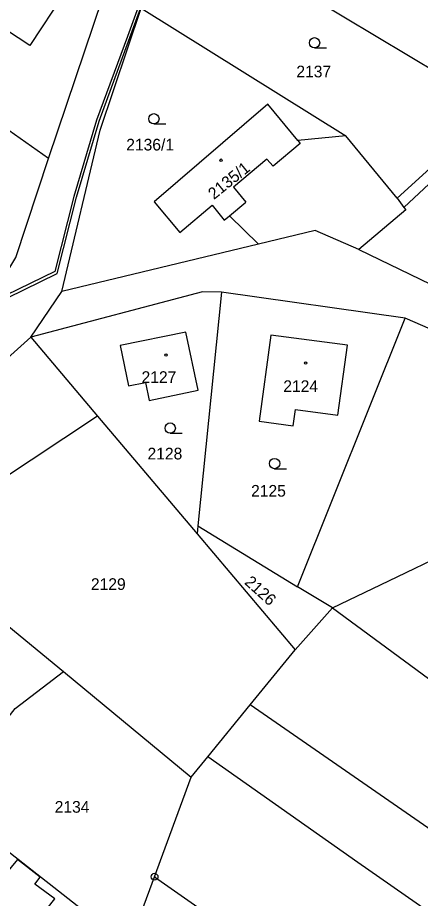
# Model space of a CAD drawing. Extents: x -562167 to -556918, y -1077891 to -1070763.
# Drawn here: x -560588.6 to -560530, y -1077589.8 to -1077461.8 of the extents above; entities that cross this region are included whole.
import ezdxf

# ---------------------------------------------------------------- set-up
doc = ezdxf.new("R2010")
doc.units = 0
for name, color, linetype in [('Hranice parcel', 7, 'Continuous'), ('Parcelní čísla', 7, 'Continuous'), ('Vnitřní kresba', 7, 'Continuous'), ('Věcná břemena k části', 7, 'Continuous'), ('Značky bodu BP', 7, 'Continuous'), ('Značky budov', 7, 'Continuous'), ('Značky kultur', 7, 'Continuous')]:
    doc.layers.add(name, color=color, linetype=linetype)

msp = doc.modelspace()

# ---------------------------------------------------------------- linework, layer by layer
at = {"layer": 'Hranice parcel'}
for p, q in [((-560565.11, -1077447.29), (-560519, -1077474.94)), ((-560584.08, -1077482.25), (-560574.8, -1077454.77)), ((-560570.6, -1077460.4), (-560540.83, -1077478.99)), ((-560584.08, -1077482.25), (-560596.39, -1077473.62)), ((-560519, -1077474.94), (-560533.39, -1077488.01)), ((-560533.39, -1077488.01), (-560540.83, -1077478.99)), ((-560533.39, -1077488.01), (-560532.38, -1077489.37)), ((-560553.57, -1077494.74), (-560582.15, -1077501.61)), ((-560586.68, -1077508.25), (-560582.15, -1077501.61)), ((-560558.94, -1077501.7), (-560562.37, -1077535.66)), ((-560532.2, -1077505.47), (-560558.94, -1077501.7)), ((-560547.89, -1077544.52), (-560532.2, -1077505.47)), ((-560586.68, -1077508.25), (-560612.67, -1077531.51)), ((-560586.68, -1077508.25), (-560576.99, -1077519.7)), ((-560576.99, -1077519.7), (-560604.71, -1077538.07)), ((-560576.99, -1077519.7), (-560562.48, -1077536.84)), ((-560562.37, -1077535.66), (-560562.48, -1077536.84)), ((-560562.37, -1077535.66), (-560547.89, -1077544.52)), ((-560562.48, -1077536.84), (-560548.23, -1077553.68)), ((-560542.77, -1077547.57), (-560547.89, -1077544.52)), ((-560548.23, -1077553.68), (-560542.77, -1077547.57)), ((-560593.06, -1077547.67), (-560581.93, -1077556.84)), ((-560554.74, -1077561.67), (-560548.23, -1077553.68)), ((-560581.93, -1077556.84), (-560563.32, -1077572.19)), ((-560560.9, -1077569.22), (-560554.74, -1077561.67)), ((-560501.68, -1077598.48), (-560554.74, -1077561.67)), ((-560563.32, -1077572.19), (-560560.9, -1077569.22)), ((-560568.67, -1077586.67), (-560563.32, -1077572.19)), ((-560590.98, -1077582.19), (-560572.39, -1077596.73)), ((-560568.67, -1077586.67), (-560485.65, -1077644.52))]:
    msp.add_line(p, q, dxfattribs=at)
for points in [[(-560581.82, -1077458.22), (-560586.83, -1077465.83), (-560601.86, -1077455.94), (-560596.86, -1077448.32), (-560581.82, -1077458.22)], [(-560582.15, -1077501.61), (-560576.56, -1077478.13), (-560570.6, -1077460.4)], [(-560532.38, -1077489.37), (-560516.19, -1077474.29), (-560506.23, -1077469.78)], [(-560540.83, -1077478.99), (-560547.83, -1077479.67), (-560552.2, -1077474.37), (-560568.73, -1077488.57), (-560564.98, -1077493.03), (-560560.31, -1077489.05), (-560558.52, -1077491.23), (-560557.78, -1077490.61), (-560553.57, -1077494.74)], [(-560594.23, -1077505.55), (-560588.86, -1077496.67), (-560584.08, -1077482.25)], [(-560532.38, -1077489.37), (-560532.12, -1077489.72), (-560538.93, -1077495.47)], [(-560538.93, -1077495.47), (-560545.31, -1077492.75), (-560553.57, -1077494.74)], [(-560538.93, -1077495.47), (-560509.19, -1077509.86), (-560504.56, -1077511.94), (-560502.1, -1077512.46)], [(-560558.94, -1077501.7), (-560561.71, -1077501.64), (-560586.68, -1077508.25)], [(-560500.11, -1077519.38), (-560511.11, -1077514.61), (-560532.2, -1077505.47)], [(-560564.13, -1077507.5), (-560573.65, -1077509.46), (-560572.46, -1077515.31), (-560569.98, -1077514.8), (-560569.45, -1077517.44), (-560562.32, -1077515.92), (-560564.13, -1077507.5)], [(-560540.59, -1077509.38), (-560551.74, -1077507.92), (-560553.46, -1077520.46), (-560548.49, -1077521.13), (-560548.14, -1077518.74), (-560541.98, -1077519.58), (-560540.59, -1077509.38)], [(-560542.77, -1077547.57), (-560533.36, -1077543.05), (-560526.94, -1077539.98)], [(-560542.77, -1077547.57), (-560506.93, -1077573.94), (-560489.57, -1077585.97)], [(-560591.2, -1077565.02), (-560588.95, -1077562.23), (-560581.93, -1077556.84)], [(-560471.61, -1077631.79), (-560482.69, -1077624.07), (-560517.32, -1077599.78), (-560539.1, -1077584.59), (-560560.9, -1077569.22)], [(-560583.18, -1077589.88), (-560586.1, -1077587.73), (-560585.29, -1077586.71), (-560588.63, -1077584.16), (-560590.44, -1077586.39), (-560597.3, -1077595.23), (-560587.4, -1077602.98), (-560580.54, -1077594.25), (-560584.29, -1077591.28), (-560583.18, -1077589.88)], [(-560572.39, -1077596.73), (-560572.03, -1077595.75), (-560568.67, -1077586.67)]]:
    msp.add_lwpolyline(points, dxfattribs=at)
at = {"layer": 'Vnitřní kresba'}
for p, q in [((-560547.83, -1077479.67), (-560547.48, -1077480.09)), ((-560547.48, -1077480.09), (-560551.41, -1077483.37)), ((-560552.35, -1077482.34), (-560557.18, -1077486.43)), ((-560551.41, -1077483.37), (-560552.35, -1077482.34)), ((-560557.18, -1077486.43), (-560555.39, -1077488.62)), ((-560557.78, -1077490.61), (-560555.39, -1077488.62))]:
    msp.add_line(p, q, dxfattribs=at)
at = {"layer": 'Věcná břemena k části'}
msp.add_lwpolyline([(-560569.88, -1077457.01), (-560572.62, -1077464.52), (-560577.11, -1077476.7), (-560580.43, -1077487.77), (-560583.17, -1077498.7), (-560590.26, -1077502.15), (-560592.82, -1077503.21), (-560592.85, -1077503.26), (-560593.11, -1077503.69), (-560593.15, -1077503.76), (-560590.09, -1077502.51), (-560582.82, -1077498.98), (-560580.05, -1077487.87), (-560576.73, -1077476.83), (-560572.25, -1077464.66), (-560569.43, -1077456.97)], dxfattribs=at)
at = {"layer": 'Značky bodu BP'}
for radius in [0.5, 0.0303]:
    msp.add_circle((-560568.67, -1077586.67), radius, dxfattribs=at)
at = {"layer": 'Značky budov'}
for centre in [(-560558.99, -1077482.51), (-560567.02, -1077510.83), (-560546.69, -1077512)]:
    msp.add_circle(centre, 0.175, dxfattribs=at)
at = {"layer": 'Značky kultur'}
for p, q in [((-560545.39, -1077466.19), (-560543.64, -1077466.19)), ((-560568.77, -1077477.24), (-560567.02, -1077477.24)), ((-560566.39, -1077522.2), (-560564.64, -1077522.2)), ((-560551.2, -1077527.35), (-560549.45, -1077527.35))]:
    msp.add_line(p, q, dxfattribs=at)
for centre in [(-560545.39, -1077465.44), (-560568.77, -1077476.49), (-560566.39, -1077521.45), (-560551.2, -1077526.6)]:
    msp.add_circle(centre, 0.75, dxfattribs=at)

# ---------------------------------------------------------------- texts
at = {"layer": 'Parcelní čísla'}
for s, p in [('2137', (-560548.04, -1077470.47)), ('2136/1', (-560572.79, -1077481.1)), ('2127', (-560570.56, -1077514.89)), ('2124', (-560549.94, -1077516.21)), ('2128', (-560569.69, -1077526.01)), ('2125', (-560554.62, -1077531.42)), ('2129', (-560577.93, -1077544.98)), ('2134', (-560583.2, -1077577.36))]:
    msp.add_text(s, height=1.7, dxfattribs=at).set_placement(p)
for s, rotation, p in [('2135/1', 39, (-560560.03, -1077488.31)), ('2126', 318, (-560555.7, -1077544.01))]:
    msp.add_text(s, height=1.7, rotation=rotation, dxfattribs=at).set_placement(p)

doc.saveas('drawing.dxf')
